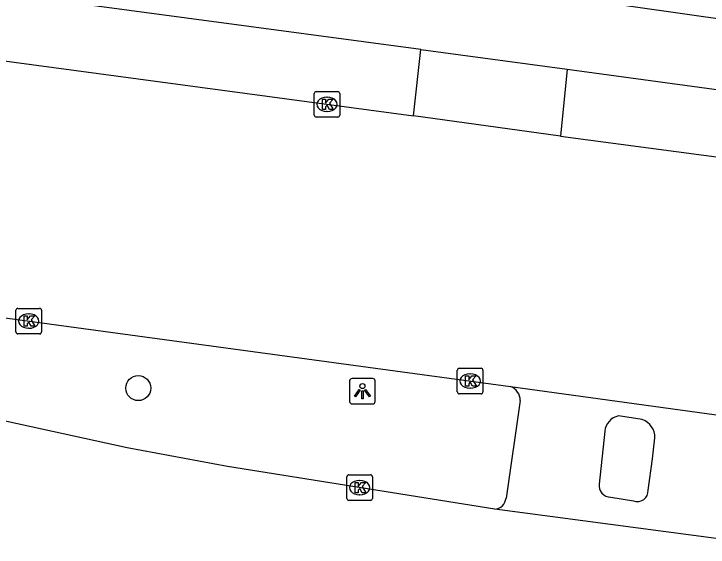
# Model space of a CAD drawing. Extents: x 161696 to 162377, y 380761 to 381673.
# Drawn here: x 161726.81 to 161753.99, y 380826.07 to 380846.95 of the extents above; entities that cross this region are included whole.
import ezdxf

# ---------------------------------------------------------------- set-up
doc = ezdxf.new("R2010")
doc.units = 0
for name, color, linetype in [('IMGEO_Boom', 7, 'Continuous'), ('IMGEO_Fietspad_gesloten', 7, 'Continuous'), ('IMGEO_Kolk', 7, 'Continuous'), ('IMGEO_Lichtpunt', 7, 'Continuous'), ('IMGEO_Rijbaan_lokaal_gesloten', 7, 'Continuous'), ('IMGEO_Rijbaan_lokaal_open', 7, 'Continuous')]:
    doc.layers.add(name, color=color, linetype=linetype)

msp = doc.modelspace()

# ---------------------------------------------------------------- linework, layer by layer
at = {"layer": 'IMGEO_Boom'}
msp.add_circle((161731.68, 380832.294), 0.489, dxfattribs=at)
at = {"layer": 'IMGEO_Fietspad_gesloten'}
for points in [[(161727.211, 380850.651), (161728.707, 380850.417), (161814.608, 380838.224)], [(161742.74, 380845.555), (161726.838, 380847.696)], [(161748.468, 380844.777), (161761.032, 380843.073)]]:
    msp.add_lwpolyline(points, dxfattribs=at)
at = {"layer": 'IMGEO_Kolk'}
for p, q in [((161738.643, 380843.906), (161739.495, 380843.906)), ((161738.568, 380842.98), (161738.568, 380843.832)), ((161739.056, 380843.686), (161739.081, 380843.686)), ((161739.569, 380843.832), (161739.569, 380842.98)), ((161739.079, 380843.126), (161739.054, 380843.126)), ((161739.495, 380842.906), (161738.643, 380842.906)), ((161726.892, 380834.493), (161726.892, 380835.345)), ((161726.967, 380835.419), (161727.819, 380835.419)), ((161727.38, 380835.199), (161727.405, 380835.199)), ((161727.893, 380835.345), (161727.893, 380834.493)), ((161727.403, 380834.639), (161727.378, 380834.639)), ((161727.819, 380834.419), (161726.967, 380834.419)), ((161744.169, 380832.146), (161744.169, 380832.998)), ((161744.244, 380833.072), (161745.096, 380833.072)), ((161745.17, 380832.998), (161745.17, 380832.146)), ((161744.657, 380832.852), (161744.682, 380832.852)), ((161744.68, 380832.292), (161744.655, 380832.292)), ((161745.096, 380832.072), (161744.244, 380832.072)), ((161739.846, 380827.974), (161739.846, 380828.826)), ((161739.921, 380828.9), (161740.773, 380828.9)), ((161740.334, 380828.68), (161740.359, 380828.68)), ((161740.847, 380828.826), (161740.847, 380827.974)), ((161740.357, 380828.12), (161740.332, 380828.12)), ((161740.773, 380827.9), (161739.921, 380827.9))]:
    msp.add_line(p, q, dxfattribs=at)
for points in [[(161738.643, 380843.906), (161739.495, 380843.906)], [(161738.568, 380842.98), (161738.568, 380843.832)], [(161738.889, 380843.606), (161739.012, 380843.606), (161739.012, 380843.455), (161739.142, 380843.606), (161739.306, 380843.606), (161739.16, 380843.455), (161739.313, 380843.206), (161739.161, 380843.206), (161739.076, 380843.37), (161739.012, 380843.303), (161739.012, 380843.206), (161738.889, 380843.206), (161738.889, 380843.606)], [(161739.569, 380843.832), (161739.569, 380842.98)], [(161739.495, 380842.906), (161738.643, 380842.906)], [(161726.892, 380834.493), (161726.892, 380835.345)], [(161726.967, 380835.419), (161727.819, 380835.419)], [(161727.893, 380835.345), (161727.893, 380834.493)], [(161727.213, 380835.119), (161727.336, 380835.119), (161727.336, 380834.968), (161727.466, 380835.119), (161727.63, 380835.119), (161727.484, 380834.968), (161727.637, 380834.719), (161727.485, 380834.719), (161727.4, 380834.883), (161727.336, 380834.816), (161727.336, 380834.719), (161727.213, 380834.719), (161727.213, 380835.119)], [(161727.819, 380834.419), (161726.967, 380834.419)], [(161744.169, 380832.146), (161744.169, 380832.998)], [(161744.244, 380833.072), (161745.096, 380833.072)], [(161745.17, 380832.998), (161745.17, 380832.146)], [(161744.49, 380832.772), (161744.613, 380832.772), (161744.613, 380832.621), (161744.743, 380832.772), (161744.907, 380832.772), (161744.761, 380832.621), (161744.914, 380832.372), (161744.762, 380832.372), (161744.677, 380832.536), (161744.613, 380832.469), (161744.613, 380832.372), (161744.49, 380832.372), (161744.49, 380832.772)], [(161745.096, 380832.072), (161744.244, 380832.072)], [(161739.846, 380827.974), (161739.846, 380828.826)], [(161739.921, 380828.9), (161740.773, 380828.9)], [(161740.847, 380828.826), (161740.847, 380827.974)], [(161740.167, 380828.6), (161740.29, 380828.6), (161740.29, 380828.449), (161740.42, 380828.6), (161740.584, 380828.6), (161740.438, 380828.449), (161740.591, 380828.2), (161740.439, 380828.2), (161740.354, 380828.364), (161740.29, 380828.297), (161740.29, 380828.2), (161740.167, 380828.2), (161740.167, 380828.6)], [(161740.773, 380827.9), (161739.921, 380827.9)]]:
    msp.add_lwpolyline(points, dxfattribs=at)
for centre, start, end in [((161738.645, 380843.83), 91.552, 178.448), ((161738.645, 380843.83), 91.552, 178.448), ((161739.493, 380843.83), 1.552, 88.448), ((161739.493, 380843.83), 1.552, 88.448), ((161738.645, 380842.982), 181.552, 268.448), ((161738.645, 380842.982), 181.552, 268.448), ((161739.493, 380842.982), 271.552, 358.448), ((161739.493, 380842.982), 271.552, 358.448), ((161726.969, 380835.343), 91.552, 178.448), ((161726.969, 380835.343), 91.552, 178.448), ((161727.817, 380835.343), 1.552, 88.448), ((161727.817, 380835.343), 1.552, 88.448), ((161726.969, 380834.495), 181.552, 268.448), ((161726.969, 380834.495), 181.552, 268.448), ((161727.817, 380834.495), 271.552, 358.448), ((161727.817, 380834.495), 271.552, 358.448), ((161744.246, 380832.996), 91.552, 178.448), ((161744.246, 380832.996), 91.552, 178.448), ((161745.094, 380832.996), 1.552, 88.448), ((161745.094, 380832.996), 1.552, 88.448), ((161744.246, 380832.148), 181.552, 268.448), ((161744.246, 380832.148), 181.552, 268.448), ((161745.094, 380832.148), 271.552, 358.448), ((161745.094, 380832.148), 271.552, 358.448), ((161739.923, 380828.824), 91.552, 178.448), ((161739.923, 380828.824), 91.552, 178.448), ((161740.771, 380828.824), 1.552, 88.448), ((161740.771, 380828.824), 1.552, 88.448), ((161739.923, 380827.976), 181.552, 268.448), ((161739.923, 380827.976), 181.552, 268.448), ((161740.771, 380827.976), 271.552, 358.448), ((161740.771, 380827.976), 271.552, 358.448)]:
    msp.add_arc(centre, 0.0765, start, end, dxfattribs=at)
for centre, major_axis, ratio, start_param, end_param in [((161739.055, 380843.406), (-0.387, 0.002), 0.722429, 4.712389, 7.853982), ((161739.08, 380843.406), (-0.39, 0.002), 0.717154, 1.570796, 4.712389), ((161727.379, 380834.919), (-0.387, 0.002), 0.722429, 4.712389, 7.853982), ((161727.404, 380834.919), (-0.39, 0.002), 0.717154, 1.570796, 4.712389), ((161744.656, 380832.572), (-0.387, 0.002), 0.722429, 4.712389, 7.853982), ((161744.681, 380832.572), (-0.39, 0.002), 0.717154, 1.570796, 4.712389), ((161740.333, 380828.4), (-0.387, 0.002), 0.722429, 4.712389, 7.853982), ((161740.358, 380828.4), (-0.39, 0.002), 0.717154, 1.570796, 4.712389)]:
    msp.add_ellipse(centre, major_axis=major_axis, ratio=ratio, start_param=start_param, end_param=end_param, dxfattribs=at)
at = {"layer": 'IMGEO_Lichtpunt'}
for p, q in [((161739.955, 380832.577), (161739.955, 380831.77)), ((161739.955, 380832.577), (161739.955, 380831.77)), ((161740.857, 380832.672), (161740.049, 380832.672)), ((161740.857, 380832.672), (161740.049, 380832.672)), ((161740.951, 380831.77), (161740.951, 380832.577)), ((161740.951, 380831.77), (161740.951, 380832.577)), ((161740.049, 380831.676), (161740.857, 380831.676)), ((161740.049, 380831.676), (161740.857, 380831.676))]:
    msp.add_line(p, q, dxfattribs=at)
for points in [[(161740.329, 380832.241), (161740.368, 380832.213), (161740.18, 380831.951), (161740.142, 380831.978), (161740.329, 380832.241)], [(161740.431, 380832.193), (161740.478, 380832.193), (161740.478, 380831.871), (161740.431, 380831.871), (161740.431, 380832.193)], [(161740.541, 380832.213), (161740.579, 380832.24), (161740.766, 380831.978), (161740.727, 380831.95), (161740.541, 380832.213)]]:
    msp.add_lwpolyline(points, dxfattribs=at)
msp.add_circle((161740.454, 380832.375), 0.0994, dxfattribs=at)
for centre, start, end in [((161740.049, 380832.577), 90, 180), ((161740.049, 380832.577), 90, 180), ((161740.857, 380832.577), 0, 90), ((161740.857, 380832.577), 0, 90), ((161740.049, 380831.77), 180, 270), ((161740.049, 380831.77), 180, 270), ((161740.857, 380831.77), 270, 0), ((161740.857, 380831.77), 270, 360)]:
    msp.add_arc(centre, 0.0946, start, end, dxfattribs=at)
at = {"layer": 'IMGEO_Rijbaan_lokaal_gesloten'}
for points in [[(161725.062, 380845.298), (161742.456, 380842.95)], [(161748.203, 380842.166), (161742.456, 380842.95)], [(161748.203, 380842.166), (161760.703, 380840.499)], [(161723.666, 380835.425), (161746.255, 380832.357)], [(161746.255, 380832.357), (161756.016, 380831.01)], [(161745.638, 380827.554), (161735.173, 380829.227), (161731.252, 380829.951), (161723.185, 380831.715)], [(161756.857, 380826.07), (161745.638, 380827.554)]]:
    msp.add_lwpolyline(points, dxfattribs=at)
at = {"layer": 'IMGEO_Rijbaan_lokaal_open'}
for points in [[(161742.456, 380842.95), (161742.74, 380845.555)], [(161742.74, 380845.555), (161748.468, 380844.777)], [(161748.468, 380844.777), (161748.203, 380842.166)], [(161746.631, 380831.811), (161746.076, 380827.987)], [(161751.41, 380831.063), (161750.475, 380831.204)], [(161749.938, 380830.607), (161749.724, 380828.537)], [(161751.812, 380829.522), (161751.904, 380830.347)], [(161751.641, 380828.3), (161751.812, 380829.522)], [(161750.171, 380828.021), (161751.059, 380827.883)]]:
    msp.add_lwpolyline(points, dxfattribs=at)
for centre, radius, start, end in [((161746.042, 380831.808), 0.589, 0.32, 68.7861), ((161750.606, 380830.546), 0.671, 101.2862, 174.7712), ((161751.172, 380830.37), 0.732, 358.1739, 71.0331), ((161750.176, 380828.477), 0.456, 172.4067, 269.3967), ((161751.214, 380828.281), 0.427, 248.6752, 2.5676), ((161745.592, 380828.038), 0.486, 275.3709, 353.9713)]:
    msp.add_arc(centre, radius, start, end, dxfattribs=at)

doc.saveas('drawing.dxf')
